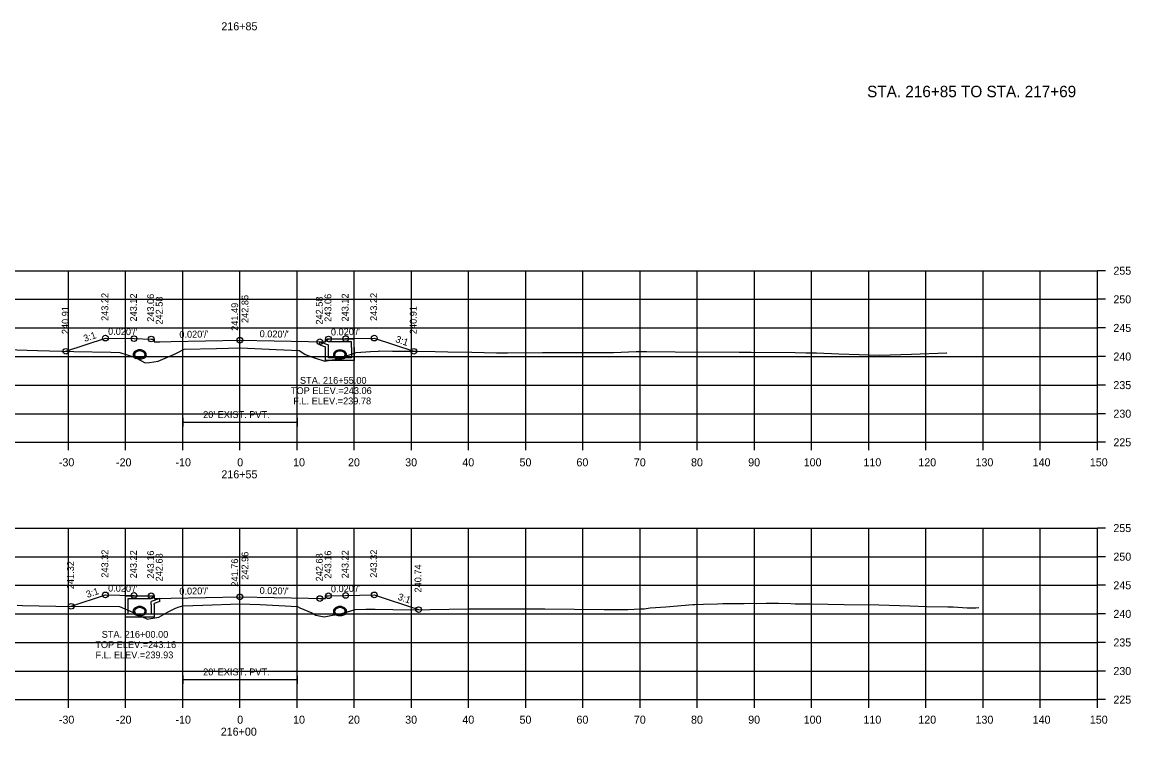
# Model space of a CAD drawing. Extents: x 1369627 to 1374022, y 380035 to 398173.
# Drawn here: x 1372848.1 to 1373042.1, y 383785.3 to 383910 of the extents above; entities that cross this region are included whole.
import ezdxf

# ---------------------------------------------------------------- set-up
doc = ezdxf.new("R2010")
doc.units = 0
for name, color, linetype in [('Default', 7, 'Continuous'), ('R_Axis', 7, 'Continuous'), ('R_Axis Annot', 7, 'Continuous'), ('R_Draft', 7, 'Continuous'), ('R_Exist Surface', 7, 'Continuous'), ('R_Fin Surface', 7, 'Continuous'), ('R_Grid', 7, 'Continuous'), ('R_No Plot', 7, 'Continuous'), ('R_Water', 7, 'Continuous'), ('R_Water Annot', 7, 'Continuous'), ('R_Xsect Elev', 7, 'Continuous'), ('R_Xsect Slope', 7, 'Continuous')]:
    doc.layers.add(name, color=color, linetype=linetype)

msp = doc.modelspace()

# ---------------------------------------------------------------- linework, layer by layer
at = {"layer": 'Default'}
for p, q in [((1372876.29, 383839.34), (1372876.29, 383840.84)), ((1372896.29, 383839.34), (1372896.29, 383840.84)), ((1372876.29, 383840.09), (1372896.29, 383840.09)), ((1372876.29, 383794.34), (1372876.29, 383795.84)), ((1372876.29, 383795.09), (1372896.29, 383795.09)), ((1372896.29, 383794.34), (1372896.29, 383795.84))]:
    msp.add_line(p, q, dxfattribs=at)
at = {"layer": 'R_Axis'}
for p, q in [((1373036.21, 383836.59), (1373036.21, 383866.59)), ((1373037.61, 383866.59), (1373036.21, 383866.59)), ((1373037.61, 383861.59), (1373036.21, 383861.59)), ((1373037.61, 383856.59), (1373036.21, 383856.59)), ((1373037.61, 383851.59), (1373036.21, 383851.59)), ((1373037.61, 383846.59), (1373036.21, 383846.59)), ((1373037.61, 383841.59), (1373036.21, 383841.59)), ((1372736.21, 383836.59), (1373036.21, 383836.59)), ((1372856.21, 383835.19), (1372856.21, 383836.59)), ((1372866.21, 383835.19), (1372866.21, 383836.59)), ((1372876.21, 383835.19), (1372876.21, 383836.59)), ((1372886.21, 383835.19), (1372886.21, 383836.59)), ((1372896.21, 383835.19), (1372896.21, 383836.59)), ((1372906.21, 383835.19), (1372906.21, 383836.59)), ((1372916.21, 383835.19), (1372916.21, 383836.59)), ((1372926.21, 383835.19), (1372926.21, 383836.59)), ((1372936.21, 383835.19), (1372936.21, 383836.59)), ((1372946.21, 383835.19), (1372946.21, 383836.59)), ((1372956.21, 383835.19), (1372956.21, 383836.59)), ((1372966.21, 383835.19), (1372966.21, 383836.59)), ((1372976.21, 383835.19), (1372976.21, 383836.59)), ((1372986.21, 383835.19), (1372986.21, 383836.59)), ((1372996.21, 383835.19), (1372996.21, 383836.59)), ((1373006.21, 383835.19), (1373006.21, 383836.59)), ((1373016.21, 383835.19), (1373016.21, 383836.59)), ((1373026.21, 383835.19), (1373026.21, 383836.59)), ((1373036.21, 383835.19), (1373036.21, 383836.59)), ((1373037.61, 383836.59), (1373036.21, 383836.59)), ((1373036.21, 383791.59), (1373036.21, 383821.59)), ((1373037.61, 383821.59), (1373036.21, 383821.59)), ((1373037.61, 383816.59), (1373036.21, 383816.59)), ((1373037.61, 383811.59), (1373036.21, 383811.59)), ((1373037.61, 383806.59), (1373036.21, 383806.59)), ((1373037.61, 383801.59), (1373036.21, 383801.59)), ((1373037.61, 383796.59), (1373036.21, 383796.59)), ((1372736.21, 383791.59), (1373036.21, 383791.59)), ((1372856.21, 383790.19), (1372856.21, 383791.59)), ((1372866.21, 383790.19), (1372866.21, 383791.59)), ((1372876.21, 383790.19), (1372876.21, 383791.59)), ((1372886.21, 383790.19), (1372886.21, 383791.59)), ((1372896.21, 383790.19), (1372896.21, 383791.59)), ((1372906.21, 383790.19), (1372906.21, 383791.59)), ((1372916.21, 383790.19), (1372916.21, 383791.59)), ((1372926.21, 383790.19), (1372926.21, 383791.59)), ((1372936.21, 383790.19), (1372936.21, 383791.59)), ((1372946.21, 383790.19), (1372946.21, 383791.59)), ((1372956.21, 383790.19), (1372956.21, 383791.59)), ((1372966.21, 383790.19), (1372966.21, 383791.59)), ((1372976.21, 383790.19), (1372976.21, 383791.59)), ((1372986.21, 383790.19), (1372986.21, 383791.59)), ((1372996.21, 383790.19), (1372996.21, 383791.59)), ((1373006.21, 383790.19), (1373006.21, 383791.59)), ((1373016.21, 383790.19), (1373016.21, 383791.59)), ((1373026.21, 383790.19), (1373026.21, 383791.59)), ((1373036.21, 383790.19), (1373036.21, 383791.59)), ((1373037.61, 383791.59), (1373036.21, 383791.59))]:
    msp.add_line(p, q, dxfattribs=at)
at = {"layer": 'R_Exist Surface'}
for points in [[(1372845.42, 383852.81), (1372850.83, 383852.64), (1372857.19, 383852.46), (1372863.63, 383852.34), (1372865.19, 383852.31), (1372866.69, 383851.8), (1372867.87, 383851.39), (1372868.01, 383851.34), (1372868.14, 383851.28), (1372869.62, 383850.46), (1372870.38, 383850.56), (1372871.91, 383850.8), (1372874.78, 383852.01), (1372875.04, 383852.13), (1372875.26, 383852.23), (1372876.49, 383852.87), (1372882.15, 383852.98), (1372886.35, 383853.08), (1372892.59, 383852.82), (1372896.57, 383852.64), (1372897.2, 383852.23), (1372897.63, 383851.94), (1372899.11, 383851.4), (1372899.22, 383851.36), (1372899.27, 383851.34), (1372901.05, 383850.77), (1372902.35, 383850.99), (1372903.31, 383851.1), (1372904.15, 383851.43), (1372904.55, 383851.64), (1372905.38, 383851.88), (1372906.53, 383852.3), (1372909.09, 383852.46), (1372910.45, 383852.54), (1372910.63, 383852.58), (1372912.9, 383852.54), (1372917.01, 383852.5), (1372920.36, 383852.47), (1372922.6, 383852.43), (1372926.78, 383852.35), (1372931.08, 383852.25), (1372933.04, 383852.26), (1372939.13, 383852.3), (1372948.22, 383852.27), (1372949.94, 383852.28), (1372951.58, 383852.28), (1372955.51, 383852.45), (1372957.34, 383852.45), (1372962.34, 383852.39), (1372973.58, 383852.34), (1372975.67, 383852.37), (1372983.33, 383852.29), (1372985.26, 383852.26), (1372985.65, 383852.25), (1372987.08, 383852.26), (1372990.98, 383852.08), (1372998.08, 383851.83), (1373003.68, 383852.02), (1373009.84, 383852.25), (1373009.89, 383852.26)], [(1372847.23, 383808.1), (1372848.19, 383808.07), (1372856.93, 383807.9), (1372860.12, 383807.93), (1372865.17, 383807.9), (1372867.85, 383806.69), (1372868.44, 383806.4), (1372869.92, 383805.72), (1372870.01, 383805.68), (1372870.31, 383805.72), (1372872.05, 383806.02), (1372873.69, 383806.92), (1372874.93, 383807.61), (1372875.62, 383807.82), (1372876.23, 383808.01), (1372879.73, 383808.13), (1372886.21, 383808.35), (1372889.78, 383808.2), (1372896.27, 383807.9), (1372896.71, 383807.65), (1372897.42, 383807.38), (1372898.8, 383806.75), (1372899.51, 383806.36), (1372900.1, 383806.27), (1372900.95, 383806.05), (1372902.4, 383806.37), (1372902.83, 383806.45), (1372903.55, 383806.54), (1372904.04, 383806.63), (1372906.19, 383807.3), (1372906.4, 383807.37), (1372908.22, 383807.4), (1372909.61, 383807.43), (1372909.69, 383807.43), (1372909.86, 383807.43), (1372916.05, 383807.3), (1372926.19, 383807.5), (1372929.6, 383807.5), (1372933.17, 383807.49), (1372939.56, 383807.5), (1372949.92, 383807.36), (1372952.65, 383807.35), (1372953.63, 383807.36), (1372954.05, 383807.34), (1372956.32, 383807.47), (1372956.93, 383807.49), (1372957.96, 383807.62), (1372960.73, 383807.83), (1372965.47, 383808.23), (1372965.82, 383808.23), (1372967.32, 383808.27), (1372969.75, 383808.36), (1372970.7, 383808.41), (1372974.43, 383808.42), (1372975.54, 383808.48), (1372976.63, 383808.42), (1372978.26, 383808.45), (1372980.45, 383808.46), (1372982.6, 383808.43), (1372983.36, 383808.37), (1372983.82, 383808.36), (1372985.98, 383808.33), (1372989.07, 383808.29), (1372991.92, 383808.22), (1372997.96, 383808.18), (1373003.4, 383807.97), (1373006.38, 383807.9), (1373010.04, 383807.81), (1373010.96, 383807.85), (1373013.41, 383807.67), (1373014.95, 383807.65), (1373015.46, 383807.68)]]:
    msp.add_lwpolyline(points, dxfattribs=at)
at = {"layer": 'R_Fin Surface'}
for points in [[(1372855.77, 383852.5), (1372862.7, 383854.81), (1372867.7, 383854.71), (1372870.7, 383854.65), (1372871.2, 383854.65), (1372871.21, 383854.15), (1372872.21, 383854.17), (1372874.21, 383854.21), (1372886.21, 383854.45), (1372898.21, 383854.21), (1372900.21, 383854.17), (1372901.21, 383854.15), (1372901.22, 383854.65), (1372901.72, 383854.65), (1372904.72, 383854.71), (1372909.72, 383854.81), (1372916.64, 383852.5)], [(1372856.7, 383807.91), (1372862.7, 383809.91), (1372867.7, 383809.81), (1372870.7, 383809.75), (1372871.2, 383809.75), (1372871.21, 383809.25), (1372872.21, 383809.27), (1372874.21, 383809.31), (1372886.21, 383809.55), (1372898.21, 383809.31), (1372900.21, 383809.27), (1372901.21, 383809.25), (1372901.22, 383809.75), (1372901.72, 383809.75), (1372904.72, 383809.81), (1372909.72, 383809.91), (1372917.47, 383807.33)]]:
    msp.add_lwpolyline(points, dxfattribs=at)
at = {"layer": 'R_Grid'}
for p, q in [((1372736.21, 383866.59), (1373036.21, 383866.59)), ((1372856.21, 383836.59), (1372856.21, 383866.59)), ((1372866.21, 383836.59), (1372866.21, 383866.59)), ((1372876.21, 383836.59), (1372876.21, 383866.59)), ((1372886.21, 383836.59), (1372886.21, 383866.59)), ((1372896.21, 383836.59), (1372896.21, 383866.59)), ((1372906.21, 383836.59), (1372906.21, 383866.59)), ((1372916.21, 383836.59), (1372916.21, 383866.59)), ((1372926.21, 383836.59), (1372926.21, 383866.59)), ((1372936.21, 383836.59), (1372936.21, 383866.59)), ((1372946.21, 383836.59), (1372946.21, 383866.59)), ((1372956.21, 383836.59), (1372956.21, 383866.59)), ((1372966.21, 383836.59), (1372966.21, 383866.59)), ((1372976.21, 383836.59), (1372976.21, 383866.59)), ((1372986.21, 383836.59), (1372986.21, 383866.59)), ((1372996.21, 383836.59), (1372996.21, 383866.59)), ((1373006.21, 383836.59), (1373006.21, 383866.59)), ((1373016.21, 383836.59), (1373016.21, 383866.59)), ((1373026.21, 383836.59), (1373026.21, 383866.59)), ((1373036.21, 383836.59), (1373036.21, 383866.59)), ((1372736.21, 383861.59), (1373036.21, 383861.59)), ((1372736.21, 383856.59), (1373036.21, 383856.59)), ((1372736.21, 383851.59), (1373036.21, 383851.59)), ((1372736.21, 383846.59), (1373036.21, 383846.59)), ((1372736.21, 383841.59), (1373036.21, 383841.59)), ((1372736.21, 383836.59), (1373036.21, 383836.59)), ((1372736.21, 383821.59), (1373036.21, 383821.59)), ((1372856.21, 383791.59), (1372856.21, 383821.59)), ((1372866.21, 383791.59), (1372866.21, 383821.59)), ((1372876.21, 383791.59), (1372876.21, 383821.59)), ((1372886.21, 383791.59), (1372886.21, 383821.59)), ((1372896.21, 383791.59), (1372896.21, 383821.59)), ((1372906.21, 383791.59), (1372906.21, 383821.59)), ((1372916.21, 383791.59), (1372916.21, 383821.59)), ((1372926.21, 383791.59), (1372926.21, 383821.59)), ((1372936.21, 383791.59), (1372936.21, 383821.59)), ((1372946.21, 383791.59), (1372946.21, 383821.59)), ((1372956.21, 383791.59), (1372956.21, 383821.59)), ((1372966.21, 383791.59), (1372966.21, 383821.59)), ((1372976.21, 383791.59), (1372976.21, 383821.59)), ((1372986.21, 383791.59), (1372986.21, 383821.59)), ((1372996.21, 383791.59), (1372996.21, 383821.59)), ((1373006.21, 383791.59), (1373006.21, 383821.59)), ((1373016.21, 383791.59), (1373016.21, 383821.59)), ((1373026.21, 383791.59), (1373026.21, 383821.59)), ((1373036.21, 383791.59), (1373036.21, 383821.59)), ((1372736.21, 383816.59), (1373036.21, 383816.59)), ((1372736.21, 383811.59), (1373036.21, 383811.59)), ((1372736.21, 383806.59), (1373036.21, 383806.59)), ((1372736.21, 383801.59), (1373036.21, 383801.59)), ((1372736.21, 383796.59), (1373036.21, 383796.59)), ((1372736.21, 383791.59), (1373036.21, 383791.59))]:
    msp.add_line(p, q, dxfattribs=at)
at = {"layer": 'R_No Plot'}
for centre in [(1372862.7, 383854.81), (1372867.7, 383854.71), (1372870.7, 383854.65), (1372886.21, 383854.45), (1372900.21, 383854.17), (1372901.72, 383854.65), (1372904.72, 383854.71), (1372909.72, 383854.81), (1372855.77, 383852.5), (1372916.64, 383852.5), (1372862.7, 383809.91), (1372867.7, 383809.81), (1372870.7, 383809.75), (1372886.21, 383809.55), (1372900.21, 383809.27), (1372901.72, 383809.75), (1372904.72, 383809.81), (1372909.72, 383809.91), (1372856.7, 383807.91), (1372917.47, 383807.33)]:
    msp.add_circle(centre, 0.5, dxfattribs=at)
at = {"layer": 'R_Water'}
for p, q in [((1372901.39, 383854.48), (1372901.47, 383854.65)), ((1372901.39, 383854.48), (1372901.72, 383854.15)), ((1372906.22, 383854.65), (1372901.47, 383854.65)), ((1372906.22, 383853.15), (1372906.22, 383854.65)), ((1372900.22, 383854.17), (1372901.72, 383853.65)), ((1372900.22, 383853.64), (1372901.22, 383853.29)), ((1372901.22, 383853.15), (1372901.22, 383853.29)), ((1372905.72, 383854.15), (1372901.72, 383854.15)), ((1372901.72, 383853.15), (1372901.72, 383853.65)), ((1372905.72, 383853.15), (1372905.72, 383854.15)), ((1372866.2, 383809.75), (1372870.95, 383809.75)), ((1372866.2, 383808.25), (1372866.2, 383809.75)), ((1372866.7, 383808.25), (1372866.7, 383809.25)), ((1372866.7, 383809.25), (1372870.7, 383809.25)), ((1372871.03, 383809.58), (1372870.7, 383809.25)), ((1372872.2, 383809.27), (1372870.7, 383808.75)), ((1372870.7, 383808.25), (1372870.7, 383808.75)), ((1372871.03, 383809.58), (1372870.95, 383809.75)), ((1372872.2, 383808.74), (1372871.2, 383808.39)), ((1372871.2, 383808.25), (1372871.2, 383808.39))]:
    msp.add_line(p, q, dxfattribs=at)
for points in [[(1372900.22, 383853.64), (1372900.22, 383854.17)], [(1372906.22, 383853.15), (1372906.22, 383850.87), (1372903.72, 383850.87), (1372901.22, 383850.87), (1372901.22, 383853.15)], [(1372905.72, 383853.15), (1372905.72, 383851.37), (1372903.72, 383851.37), (1372901.72, 383851.37), (1372901.72, 383853.15)], [(1372871.2, 383808.25), (1372871.2, 383806.02), (1372868.7, 383806.02), (1372866.2, 383806.02), (1372866.2, 383808.25)], [(1372870.7, 383808.25), (1372870.7, 383806.52), (1372868.7, 383806.52), (1372866.7, 383806.52), (1372866.7, 383808.25)], [(1372872.2, 383808.74), (1372872.2, 383809.27)]]:
    msp.add_lwpolyline(points, dxfattribs=at)
for centre, radius, start, end in [((1372868.7, 383851.41), 1.35, 43.6485, 136.3515), ((1372868.7, 383851.41), 1.15, 43.6485, 136.3515), ((1372903.72, 383851.39), 1.35, 43.6485, 136.3515), ((1372903.72, 383851.39), 1.35, 43.6485, 136.3515), ((1372903.72, 383851.39), 1.15, 43.6485, 136.3515), ((1372903.72, 383851.39), 1.15, 43.6485, 136.3515), ((1372868.19, 383851.89), 0.646, 136.3515, 253.9529), ((1372868.19, 383851.89), 0.438, 136.3515, 253.9529), ((1372868.7, 383853.68), 2.5, 253.9529, 286.0471), ((1372868.7, 383853.68), 2.29, 253.9529, 286.0471), ((1372869.21, 383851.89), 0.438, 286.0471, 43.6485), ((1372869.21, 383851.89), 0.646, 286.0471, 43.6485), ((1372903.21, 383851.88), 0.646, 136.3515, 253.9529), ((1372903.21, 383851.88), 0.646, 136.3515, 253.9529), ((1372903.21, 383851.88), 0.438, 136.3515, 253.9529), ((1372903.21, 383851.88), 0.438, 136.3515, 253.9529), ((1372903.72, 383853.66), 2.5, 253.9529, 286.0471), ((1372903.72, 383853.66), 2.5, 253.9529, 286.0471), ((1372903.72, 383853.66), 2.29, 253.9529, 286.0471), ((1372903.72, 383853.66), 2.29, 253.9529, 286.0471), ((1372904.23, 383851.88), 0.438, 286.0471, 43.6485), ((1372904.23, 383851.88), 0.438, 286.0471, 43.6485), ((1372904.23, 383851.88), 0.646, 286.0471, 43.6485), ((1372904.23, 383851.88), 0.646, 286.0471, 43.6485), ((1372868.7, 383806.54), 1.35, 43.6485, 136.3515), ((1372903.72, 383806.53), 1.35, 43.6485, 136.3515), ((1372868.19, 383807.03), 0.646, 136.3515, 253.9529), ((1372868.19, 383807.03), 0.438, 136.3515, 253.9529), ((1372868.7, 383806.54), 1.15, 43.6485, 136.3515), ((1372868.7, 383808.81), 2.5, 253.9529, 286.0471), ((1372868.7, 383808.81), 2.29, 253.9529, 286.0471), ((1372869.21, 383807.03), 0.438, 286.0471, 43.6485), ((1372869.21, 383807.03), 0.646, 286.0471, 43.6485), ((1372903.21, 383807.02), 0.646, 136.3515, 253.9529), ((1372903.21, 383807.02), 0.438, 136.3515, 253.9529), ((1372903.72, 383806.53), 1.15, 43.6485, 136.3515), ((1372903.72, 383808.8), 2.5, 253.9529, 286.0471), ((1372903.72, 383808.8), 2.29, 253.9529, 286.0471), ((1372904.23, 383807.02), 0.438, 286.0471, 43.6485), ((1372904.23, 383807.02), 0.646, 286.0471, 43.6485)]:
    msp.add_arc(centre, radius, start, end, dxfattribs=at)
at = {"layer": 'R_Xsect Elev'}
for p, q in [((1372886.21, 383853.08), (1372886.21, 383863.08)), ((1372886.21, 383808.35), (1372886.21, 383818.35))]:
    msp.add_line(p, q, dxfattribs=at)

# ---------------------------------------------------------------- texts
at = {"layer": 'R_Axis Annot'}
for s, height, p in [('216+85', 1.4, (1372882.98, 383908.63)), ('255', 1.4, (1373039.01, 383865.89)), ('250', 1.4, (1373039.01, 383860.89)), ('245', 1.4, (1373039.01, 383855.89)), ('240', 1.4, (1373039.01, 383850.89)), ('235', 1.4, (1373039.01, 383845.89)), ("20' EXIST. PVT.", 1.2, (1372879.79, 383840.84)), ('230', 1.4, (1373039.01, 383840.89)), ('225', 1.4, (1373039.01, 383835.89)), ('-30', 1.4, (1372854.55, 383832.39)), ('-20', 1.4, (1372864.55, 383832.39)), ('-10', 1.4, (1372874.95, 383832.39)), ('0', 1.4, (1372885.75, 383832.39)), ('10', 1.4, (1372895.52, 383832.39)), ('20', 1.4, (1372905.13, 383832.39)), ('30', 1.4, (1372915.13, 383832.39)), ('40', 1.4, (1372925.13, 383832.39)), ('50', 1.4, (1372935.13, 383832.39)), ('60', 1.4, (1372945.09, 383832.39)), ('70', 1.4, (1372955.13, 383832.39)), ('80', 1.4, (1372965.13, 383832.39)), ('90', 1.4, (1372975.13, 383832.39)), ('100', 1.4, (1372984.84, 383832.39)), ('110', 1.4, (1372995.29, 383832.39)), ('120', 1.4, (1373004.89, 383832.39)), ('130', 1.4, (1373014.89, 383832.39)), ('140', 1.4, (1373024.89, 383832.39)), ('150', 1.4, (1373034.89, 383832.39)), ('216+55', 1.4, (1372882.98, 383830.29)), ('255', 1.4, (1373039.01, 383820.89)), ('250', 1.4, (1373039.01, 383815.89)), ('245', 1.4, (1373039.01, 383810.89)), ('240', 1.4, (1373039.01, 383805.89)), ('235', 1.4, (1373039.01, 383800.89)), ("20' EXIST. PVT.", 1.2, (1372879.79, 383795.84)), ('230', 1.4, (1373039.01, 383795.89)), ('225', 1.4, (1373039.01, 383790.89)), ('-30', 1.4, (1372854.55, 383787.39)), ('-20', 1.4, (1372864.55, 383787.39)), ('-10', 1.4, (1372874.95, 383787.39)), ('0', 1.4, (1372885.75, 383787.39)), ('10', 1.4, (1372895.52, 383787.39)), ('20', 1.4, (1372905.13, 383787.39)), ('30', 1.4, (1372915.13, 383787.39)), ('40', 1.4, (1372925.13, 383787.39)), ('50', 1.4, (1372935.13, 383787.39)), ('60', 1.4, (1372945.09, 383787.39)), ('70', 1.4, (1372955.13, 383787.39)), ('80', 1.4, (1372965.13, 383787.39)), ('90', 1.4, (1372975.13, 383787.39)), ('100', 1.4, (1372984.84, 383787.39)), ('110', 1.4, (1372995.29, 383787.39)), ('120', 1.4, (1373004.89, 383787.39)), ('130', 1.4, (1373014.89, 383787.39)), ('140', 1.4, (1373024.89, 383787.39)), ('150', 1.4, (1373034.89, 383787.39)), ('216+00', 1.4, (1372882.87, 383785.29))]:
    msp.add_text(s, height=height, dxfattribs=at).set_placement(p)
at = {"layer": 'R_Draft'}
msp.add_text('STA. 216+85 TO STA. 217+69', height=2, dxfattribs=at).set_placement((1372995.93, 383896.93))
at = {"layer": 'R_Water Annot'}
for s, p in [('STA. 216+55.00', (1372896.73, 383846.82)), ('TOP ELEV.=243.06', (1372895.14, 383845.02)), ('F.L. ELEV.=239.78', (1372895.57, 383843.22)), ('STA. 216+00.00', (1372862.05, 383802.41)), ('TOP ELEV.=243.16', (1372860.93, 383800.61)), ('F.L. ELEV.=239.93', (1372860.97, 383798.81))]:
    msp.add_text(s, height=1.2, dxfattribs=at).set_placement(p)
at = {"layer": 'R_Xsect Elev'}
for s, p in [('243.22', (1372863.2, 383857.81)), ('243.12', (1372868.2, 383857.71)), ('243.06', (1372871.2, 383857.65)), ('242.86', (1372887.71, 383857.45)), ('243.06', (1372902.22, 383857.65)), ('243.12', (1372905.22, 383857.71)), ('243.22', (1372910.22, 383857.81)), ('240.91', (1372856.27, 383855.5)), ('242.58', (1372872.71, 383857.17)), ('241.49', (1372885.91, 383856.08)), ('242.58', (1372900.71, 383857.17)), ('240.91', (1372917.14, 383855.5)), ('243.32', (1372863.2, 383812.91)), ('243.22', (1372868.2, 383812.81)), ('243.16', (1372871.2, 383812.75)), ('243.16', (1372902.22, 383812.75)), ('243.22', (1372905.22, 383812.81)), ('243.32', (1372910.22, 383812.91)), ('241.32', (1372857.2, 383810.91)), ('242.68', (1372872.71, 383812.27)), ('241.76', (1372885.91, 383811.35)), ('242.96', (1372887.71, 383812.55)), ('242.68', (1372900.71, 383812.27)), ('240.74', (1372917.97, 383810.33))]:
    msp.add_text(s, height=1.2, rotation=90, dxfattribs=at).set_placement(p)
at = {"layer": 'R_Xsect Slope'}
for s, rotation, p in [("0.020'/'", 358.8542, (1372863.15, 383855.4)), ("0.020'/'", 1.1458, (1372902.15, 383855.26)), ('3:1', 18.4332, (1372859.08, 383854.13)), ("0.020'/'", 1.1458, (1372875.64, 383854.84)), ("0.020'/'", 358.8542, (1372889.66, 383854.98)), ('3:1', 341.5668, (1372913.34, 383854.13)), ("0.020'/'", 358.8542, (1372863.15, 383810.5)), ("0.020'/'", 1.1458, (1372902.15, 383810.36)), ('3:1', 18.4332, (1372859.54, 383809.38)), ("0.020'/'", 1.1458, (1372875.64, 383809.94)), ("0.020'/'", 358.8542, (1372889.66, 383810.08)), ('3:1', 341.5668, (1372913.75, 383809.09))]:
    msp.add_text(s, height=1.2, rotation=rotation, dxfattribs=at).set_placement(p)

doc.saveas('drawing.dxf')
